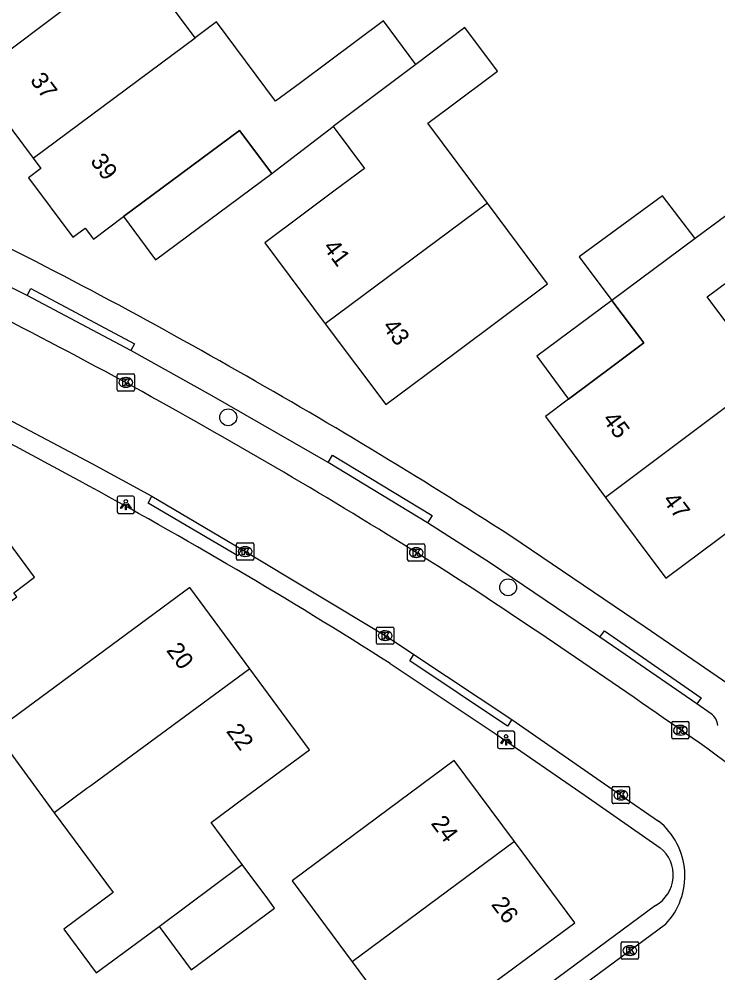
# Model space of a CAD drawing. Extents: x 163427 to 164190, y 380331 to 381641.
# Drawn here: x 163710.7 to 163751.2, y 381384.4 to 381439.7 of the extents above; entities that cross this region are included whole.
import ezdxf

# ---------------------------------------------------------------- set-up
doc = ezdxf.new("R2010")
doc.units = 0
for name, color, linetype in [('IMGEO_Boom', 7, 'Continuous'), ('IMGEO_Kolk', 7, 'Continuous'), ('IMGEO_Lichtpunt', 7, 'Continuous'), ('IMGEO_Pand', 7, 'Continuous'), ('IMGEO_Pand_nummerreeks', 7, 'Continuous'), ('IMGEO_Pand_overbouw', 7, 'Continuous'), ('IMGEO_Rijbaan_lokaal_open', 7, 'Continuous'), ('IMGEO_Voetpad_open', 7, 'Continuous')]:
    doc.layers.add(name, color=color, linetype=linetype)

msp = doc.modelspace()

# ---------------------------------------------------------------- linework, layer by layer
at = {"layer": 'IMGEO_Boom'}
for centre in [(163722.825, 381416.602), (163739.041, 381406.75)]:
    msp.add_circle(centre, 0.489, dxfattribs=at)
at = {"layer": 'IMGEO_Kolk'}
for p, q in [((163716.388, 381418.199), (163716.388, 381419.051)), ((163716.463, 381419.125), (163717.315, 381419.125)), ((163716.876, 381418.905), (163716.901, 381418.905)), ((163717.389, 381419.051), (163717.389, 381418.199)), ((163716.899, 381418.345), (163716.874, 381418.345)), ((163717.315, 381418.125), (163716.463, 381418.125)), ((163723.306, 381408.397), (163723.306, 381409.249)), ((163723.381, 381409.323), (163724.233, 381409.323)), ((163723.794, 381409.103), (163723.819, 381409.103)), ((163724.307, 381409.249), (163724.307, 381408.397)), ((163733.219, 381408.336), (163733.219, 381409.188)), ((163733.294, 381409.262), (163734.146, 381409.262)), ((163733.707, 381409.042), (163733.732, 381409.042)), ((163734.22, 381409.188), (163734.22, 381408.336)), ((163724.233, 381408.323), (163723.381, 381408.323)), ((163723.817, 381408.543), (163723.792, 381408.543)), ((163734.146, 381408.262), (163733.294, 381408.262)), ((163733.73, 381408.482), (163733.705, 381408.482)), ((163731.418, 381403.523), (163731.418, 381404.375)), ((163731.493, 381404.449), (163732.345, 381404.449)), ((163732.419, 381404.375), (163732.419, 381403.523)), ((163731.906, 381404.229), (163731.931, 381404.229)), ((163732.345, 381403.449), (163731.493, 381403.449)), ((163731.929, 381403.669), (163731.904, 381403.669)), ((163748.521, 381398.045), (163748.521, 381398.897)), ((163748.596, 381398.971), (163749.448, 381398.971)), ((163749.522, 381398.897), (163749.522, 381398.045)), ((163749.009, 381398.751), (163749.034, 381398.751)), ((163749.448, 381397.971), (163748.596, 381397.971)), ((163749.032, 381398.191), (163749.007, 381398.191)), ((163745.075, 381394.286), (163745.075, 381395.138)), ((163745.15, 381395.212), (163746.002, 381395.212)), ((163745.563, 381394.992), (163745.588, 381394.992)), ((163746.076, 381395.138), (163746.076, 381394.286)), ((163745.586, 381394.432), (163745.561, 381394.432)), ((163746.002, 381394.212), (163745.15, 381394.212)), ((163745.669, 381386.198), (163746.521, 381386.198)), ((163745.594, 381385.272), (163745.594, 381386.124)), ((163746.082, 381385.978), (163746.107, 381385.978)), ((163746.595, 381386.124), (163746.595, 381385.272)), ((163746.521, 381385.198), (163745.669, 381385.198)), ((163746.105, 381385.418), (163746.08, 381385.418))]:
    msp.add_line(p, q, dxfattribs=at)
for points in [[(163716.388, 381418.199), (163716.388, 381419.051)], [(163716.463, 381419.125), (163717.315, 381419.125)], [(163716.709, 381418.825), (163716.832, 381418.825), (163716.832, 381418.674), (163716.962, 381418.825), (163717.126, 381418.825), (163716.98, 381418.674), (163717.133, 381418.425), (163716.981, 381418.425), (163716.896, 381418.589), (163716.832, 381418.522), (163716.832, 381418.425), (163716.709, 381418.425), (163716.709, 381418.825)], [(163717.389, 381419.051), (163717.389, 381418.199)], [(163717.315, 381418.125), (163716.463, 381418.125)], [(163723.306, 381408.397), (163723.306, 381409.249)], [(163723.381, 381409.323), (163724.233, 381409.323)], [(163723.627, 381409.023), (163723.75, 381409.023), (163723.75, 381408.872), (163723.88, 381409.023), (163724.044, 381409.023), (163723.898, 381408.872), (163724.051, 381408.623), (163723.899, 381408.623), (163723.814, 381408.787), (163723.75, 381408.72), (163723.75, 381408.623), (163723.627, 381408.623), (163723.627, 381409.023)], [(163724.307, 381409.249), (163724.307, 381408.397)], [(163733.219, 381408.336), (163733.219, 381409.188)], [(163733.294, 381409.262), (163734.146, 381409.262)], [(163733.54, 381408.962), (163733.663, 381408.962), (163733.663, 381408.811), (163733.793, 381408.962), (163733.957, 381408.962), (163733.811, 381408.811), (163733.964, 381408.562), (163733.812, 381408.562), (163733.727, 381408.726), (163733.663, 381408.659), (163733.663, 381408.562), (163733.54, 381408.562), (163733.54, 381408.962)], [(163734.22, 381409.188), (163734.22, 381408.336)], [(163724.233, 381408.323), (163723.381, 381408.323)], [(163734.146, 381408.262), (163733.294, 381408.262)], [(163731.418, 381403.523), (163731.418, 381404.375)], [(163731.493, 381404.449), (163732.345, 381404.449)], [(163732.419, 381404.375), (163732.419, 381403.523)], [(163731.739, 381404.149), (163731.862, 381404.149), (163731.862, 381403.998), (163731.992, 381404.149), (163732.156, 381404.149), (163732.01, 381403.998), (163732.163, 381403.749), (163732.011, 381403.749), (163731.926, 381403.913), (163731.862, 381403.846), (163731.862, 381403.749), (163731.739, 381403.749), (163731.739, 381404.149)], [(163732.345, 381403.449), (163731.493, 381403.449)], [(163748.521, 381398.045), (163748.521, 381398.897)], [(163748.596, 381398.971), (163749.448, 381398.971)], [(163749.522, 381398.897), (163749.522, 381398.045)], [(163748.842, 381398.671), (163748.965, 381398.671), (163748.965, 381398.52), (163749.095, 381398.671), (163749.259, 381398.671), (163749.113, 381398.52), (163749.266, 381398.271), (163749.114, 381398.271), (163749.029, 381398.435), (163748.965, 381398.368), (163748.965, 381398.271), (163748.842, 381398.271), (163748.842, 381398.671)], [(163749.448, 381397.971), (163748.596, 381397.971)], [(163745.075, 381394.286), (163745.075, 381395.138)], [(163745.15, 381395.212), (163746.002, 381395.212)], [(163746.076, 381395.138), (163746.076, 381394.286)], [(163745.396, 381394.912), (163745.519, 381394.912), (163745.519, 381394.761), (163745.649, 381394.912), (163745.813, 381394.912), (163745.667, 381394.761), (163745.82, 381394.512), (163745.668, 381394.512), (163745.583, 381394.676), (163745.519, 381394.609), (163745.519, 381394.512), (163745.396, 381394.512), (163745.396, 381394.912)], [(163746.002, 381394.212), (163745.15, 381394.212)], [(163745.669, 381386.198), (163746.521, 381386.198)], [(163745.594, 381385.272), (163745.594, 381386.124)], [(163745.915, 381385.898), (163746.038, 381385.898), (163746.038, 381385.747), (163746.168, 381385.898), (163746.332, 381385.898), (163746.186, 381385.747), (163746.339, 381385.498), (163746.187, 381385.498), (163746.102, 381385.662), (163746.038, 381385.595), (163746.038, 381385.498), (163745.915, 381385.498), (163745.915, 381385.898)], [(163746.595, 381386.124), (163746.595, 381385.272)], [(163746.521, 381385.198), (163745.669, 381385.198)]]:
    msp.add_lwpolyline(points, dxfattribs=at)
for centre, start, end in [((163716.465, 381419.049), 91.552, 178.448), ((163716.465, 381419.049), 91.552, 178.448), ((163717.313, 381419.049), 1.552, 88.448), ((163717.313, 381419.049), 1.552, 88.448), ((163716.465, 381418.201), 181.552, 268.448), ((163716.465, 381418.201), 181.552, 268.448), ((163717.313, 381418.201), 271.552, 358.448), ((163717.313, 381418.201), 271.552, 358.448), ((163723.383, 381409.247), 91.552, 178.448), ((163723.383, 381409.247), 91.552, 178.448), ((163724.231, 381409.247), 1.552, 88.448), ((163724.231, 381409.247), 1.552, 88.448), ((163733.296, 381409.186), 91.552, 178.448), ((163733.296, 381409.186), 91.552, 178.448), ((163734.144, 381409.186), 1.552, 88.448), ((163734.144, 381409.186), 1.552, 88.448), ((163723.383, 381408.399), 181.552, 268.448), ((163723.383, 381408.399), 181.552, 268.448), ((163724.231, 381408.399), 271.552, 358.448), ((163724.231, 381408.399), 271.552, 358.448), ((163733.296, 381408.338), 181.552, 268.448), ((163733.296, 381408.338), 181.552, 268.448), ((163734.144, 381408.338), 271.552, 358.448), ((163734.144, 381408.338), 271.552, 358.448), ((163731.495, 381404.373), 91.552, 178.448), ((163731.495, 381404.373), 91.552, 178.448), ((163732.343, 381404.373), 1.552, 88.448), ((163732.343, 381404.373), 1.552, 88.448), ((163731.495, 381403.525), 181.552, 268.448), ((163731.495, 381403.525), 181.552, 268.448), ((163732.343, 381403.525), 271.552, 358.448), ((163732.343, 381403.525), 271.552, 358.448), ((163748.598, 381398.895), 91.552, 178.448), ((163748.598, 381398.895), 91.552, 178.448), ((163749.446, 381398.895), 1.552, 88.448), ((163749.446, 381398.895), 1.552, 88.448), ((163748.598, 381398.047), 181.552, 268.448), ((163748.598, 381398.047), 181.552, 268.448), ((163749.446, 381398.047), 271.552, 358.448), ((163749.446, 381398.047), 271.552, 358.448), ((163745.152, 381395.136), 91.552, 178.448), ((163745.152, 381395.136), 91.552, 178.448), ((163746, 381395.136), 1.552, 88.448), ((163746, 381395.136), 1.552, 88.448), ((163745.152, 381394.288), 181.552, 268.448), ((163745.152, 381394.288), 181.552, 268.448), ((163746, 381394.288), 271.552, 358.448), ((163746, 381394.288), 271.552, 358.448), ((163745.671, 381386.122), 91.552, 178.448), ((163745.671, 381386.122), 91.552, 178.448), ((163746.519, 381386.122), 1.552, 88.448), ((163746.519, 381386.122), 1.552, 88.448), ((163745.671, 381385.274), 181.552, 268.448), ((163745.671, 381385.274), 181.552, 268.448), ((163746.519, 381385.274), 271.552, 358.448), ((163746.519, 381385.274), 271.552, 358.448)]:
    msp.add_arc(centre, 0.0765, start, end, dxfattribs=at)
for centre, major_axis, ratio, start_param, end_param in [((163716.875, 381418.625), (-0.387, 0.002), 0.722429, 4.712389, 7.853982), ((163716.9, 381418.625), (-0.39, 0.002), 0.717154, 1.570796, 4.712389), ((163723.793, 381408.823), (-0.387, 0.002), 0.722429, 4.712389, 7.853982), ((163723.818, 381408.823), (-0.39, 0.002), 0.717154, 1.570796, 4.712389), ((163733.706, 381408.762), (-0.387, 0.002), 0.722429, 4.712389, 7.853982), ((163733.731, 381408.762), (-0.39, 0.002), 0.717154, 1.570796, 4.712389), ((163731.905, 381403.949), (-0.387, 0.002), 0.722429, 4.712389, 7.853982), ((163731.93, 381403.949), (-0.39, 0.002), 0.717154, 1.570796, 4.712389), ((163749.008, 381398.471), (-0.387, 0.002), 0.722429, 4.712389, 7.853982), ((163749.033, 381398.471), (-0.39, 0.002), 0.717154, 1.570796, 4.712389), ((163745.562, 381394.712), (-0.387, 0.002), 0.722429, 4.712389, 7.853982), ((163745.587, 381394.712), (-0.39, 0.002), 0.717154, 1.570796, 4.712389), ((163746.081, 381385.698), (-0.387, 0.002), 0.722429, 4.712389, 7.853982), ((163746.106, 381385.698), (-0.39, 0.002), 0.717154, 1.570796, 4.712389)]:
    msp.add_ellipse(centre, major_axis=major_axis, ratio=ratio, start_param=start_param, end_param=end_param, dxfattribs=at)
at = {"layer": 'IMGEO_Lichtpunt'}
for p, q in [((163716.391, 381411.937), (163716.391, 381411.13)), ((163716.391, 381411.937), (163716.391, 381411.13)), ((163717.293, 381412.032), (163716.485, 381412.032)), ((163717.293, 381412.032), (163716.485, 381412.032)), ((163717.387, 381411.13), (163717.387, 381411.937)), ((163717.387, 381411.13), (163717.387, 381411.937)), ((163716.485, 381411.036), (163717.293, 381411.036)), ((163716.485, 381411.036), (163717.293, 381411.036)), ((163738.425, 381398.314), (163738.425, 381397.507)), ((163738.425, 381398.314), (163738.425, 381397.507)), ((163739.327, 381398.409), (163738.519, 381398.409)), ((163739.327, 381398.409), (163738.519, 381398.409)), ((163739.421, 381397.507), (163739.421, 381398.314)), ((163739.421, 381397.507), (163739.421, 381398.314)), ((163738.519, 381397.413), (163739.327, 381397.413)), ((163738.519, 381397.413), (163739.327, 381397.413))]:
    msp.add_line(p, q, dxfattribs=at)
for points in [[(163716.765, 381411.601), (163716.804, 381411.573), (163716.616, 381411.311), (163716.578, 381411.338), (163716.765, 381411.601)], [(163716.977, 381411.573), (163717.015, 381411.6), (163717.202, 381411.338), (163717.163, 381411.31), (163716.977, 381411.573)], [(163716.867, 381411.553), (163716.914, 381411.553), (163716.914, 381411.231), (163716.867, 381411.231), (163716.867, 381411.553)], [(163738.799, 381397.978), (163738.838, 381397.95), (163738.65, 381397.688), (163738.612, 381397.715), (163738.799, 381397.978)], [(163738.901, 381397.93), (163738.948, 381397.93), (163738.948, 381397.608), (163738.901, 381397.608), (163738.901, 381397.93)], [(163739.011, 381397.95), (163739.049, 381397.977), (163739.236, 381397.715), (163739.197, 381397.687), (163739.011, 381397.95)]]:
    msp.add_lwpolyline(points, dxfattribs=at)
for centre in [(163716.89, 381411.735), (163738.924, 381398.112)]:
    msp.add_circle(centre, 0.0994, dxfattribs=at)
for centre, start, end in [((163716.485, 381411.937), 90, 180), ((163716.485, 381411.937), 90, 180), ((163717.293, 381411.937), 0, 90), ((163717.293, 381411.937), 0, 90), ((163716.485, 381411.13), 180, 270), ((163716.485, 381411.13), 180, 270), ((163717.293, 381411.13), 270, 0), ((163717.293, 381411.13), 270, 360), ((163738.519, 381398.314), 90, 180), ((163738.519, 381398.314), 90, 180), ((163739.327, 381398.314), 0, 90), ((163739.327, 381398.314), 0, 90), ((163738.519, 381397.507), 180, 270), ((163738.519, 381397.507), 180, 270), ((163739.327, 381397.507), 270, 0), ((163739.327, 381397.507), 270, 360)]:
    msp.add_arc(centre, 0.0946, start, end, dxfattribs=at)
at = {"layer": 'IMGEO_Pand'}
for points in [[(163720.904, 381438.598), (163717.475, 381443.209), (163718.598, 381444.044), (163719.063, 381443.418), (163721.888, 381445.514), (163719.518, 381448.708), (163716.69, 381446.61), (163715.884, 381446.012), (163711.87, 381443.03), (163713.74, 381440.56), (163708.832, 381436.898), (163708.03, 381436.3), (163711.517, 381431.619)], [(163733.697, 381437.058), (163731.82, 381439.58), (163727.009, 381435.994), (163725.571, 381434.922), (163722.14, 381439.525), (163720.904, 381438.598)], [(163737.844, 381429.013), (163734.392, 381433.644), (163735.58, 381434.529), (163738.429, 381436.662), (163736.539, 381439.186), (163733.697, 381437.058)], [(163711.517, 381431.619), (163720.904, 381438.598)], [(163733.697, 381437.058), (163728.895, 381433.463)], [(163711.517, 381431.619), (163711.965, 381431.018), (163711.243, 381430.48), (163713.81, 381427.034), (163714.532, 381427.572), (163715.01, 381426.93), (163716.759, 381428.231), (163723.484, 381433.231), (163725.34, 381430.735), (163728.895, 381433.463)], [(163728.895, 381433.463), (163730.718, 381431.018), (163728.949, 381429.699), (163727.089, 381428.312), (163724.94, 381426.71), (163728.442, 381422.029)], [(163749.878, 381426.957), (163747.99, 381429.44), (163743.158, 381425.905), (163745.057, 381423.374)], [(163728.442, 381422.029), (163731.95, 381417.34), (163735.959, 381420.329), (163741.332, 381424.334), (163737.844, 381429.013)], [(163737.844, 381429.013), (163728.442, 381422.029)], [(163754.028, 381418.967), (163750.567, 381423.579), (163751.764, 381424.477), (163753.964, 381426.112), (163752.106, 381428.613), (163749.878, 381426.957)], [(163749.878, 381426.957), (163745.057, 381423.374)], [(163745.057, 381423.374), (163746.896, 381420.924), (163745.2, 381419.651), (163742.547, 381417.66), (163741.2, 381416.65), (163744.69, 381411.964)], [(163754.028, 381418.967), (163744.69, 381411.964)], [(163744.69, 381411.964), (163748.18, 381407.28), (163752.192, 381410.265), (163757.56, 381414.26), (163761.049, 381416.878), (163759.627, 381418.774), (163758.271, 381418.715), (163755.672, 381416.777), (163754.028, 381418.967)], [(163706.678, 381399.52), (163704.865, 381401.969), (163706.556, 381403.221), (163710.574, 381406.195), (163710.396, 381406.436), (163711.601, 381407.329), (163709.102, 381410.704), (163707.897, 381409.812), (163707.097, 381410.893)], [(163724.066, 381402.034), (163720.59, 381406.73), (163711.15, 381399.77), (163709.279, 381398.391), (163712.745, 381393.69)], [(163724.066, 381402.034), (163714.854, 381395.254), (163714.626, 381395.086), (163712.745, 381393.69)], [(163723.639, 381390.678), (163721.833, 381393.118), (163723.52, 381394.367), (163727.539, 381397.341), (163724.066, 381402.034)], [(163739.402, 381392.014), (163735.91, 381396.71), (163730.808, 381392.923), (163726.52, 381389.74), (163730.005, 381385.05)], [(163712.745, 381393.69), (163716.157, 381389.062), (163714.041, 381387.49), (163713.298, 381386.938), (163715.178, 381384.403), (163718.812, 381387.098)], [(163739.402, 381392.014), (163730.005, 381385.05)], [(163730.005, 381385.05), (163733.49, 381380.36), (163742.9, 381387.31), (163739.402, 381392.014)], [(163718.812, 381387.098), (163723.639, 381390.678)], [(163718.812, 381387.098), (163720.68, 381384.58), (163725.51, 381388.15), (163725.109, 381388.692), (163723.639, 381390.678)]]:
    msp.add_lwpolyline(points, dxfattribs=at)
at = {"layer": 'IMGEO_Pand_overbouw'}
for points in [[(163716.759, 381428.231), (163718.615, 381425.735), (163725.34, 381430.735), (163723.484, 381433.231)], [(163746.896, 381420.924), (163745.057, 381423.374), (163740.704, 381420.139), (163742.547, 381417.66), (163745.2, 381419.651)]]:
    msp.add_lwpolyline(points, close=True, dxfattribs=at)
at = {"layer": 'IMGEO_Rijbaan_lokaal_open'}
for points in [[(163707.011, 381418.104), (163714.91, 381413.923), (163718.401, 381412.028)], [(163718.401, 381412.028), (163723.593, 381408.953)], [(163723.593, 381408.953), (163731.916, 381403.95), (163732.751, 381403.408), (163733.581, 381402.861)], [(163733.581, 381402.861), (163739.262, 381399.081)], [(163739.262, 381399.081), (163745.573, 381394.713), (163747.757, 381393.202)], [(163752, 381396.348), (163750.565, 381397.42)], [(163748.158, 381387.217), (163724.22, 381369.527), (163719.347, 381365.925), (163709.45, 381358.635)]]:
    msp.add_lwpolyline(points, dxfattribs=at)
for centre, radius, start, end in [((163574.992, 381158.74), 296.082, 60.45286, 64.20331), ((163572.105, 381151.181), 304.084, 57.16919, 60.68189), ((163391.89, 380886.175), 624.515, 54.947587, 56.457742), ((163745.209, 381390.025), 4.073, 316.4038, 51.2624)]:
    msp.add_arc(centre, radius, start, end, dxfattribs=at)
at = {"layer": 'IMGEO_Voetpad_open'}
for points in [[(163711.17, 381423.661), (163704.786, 381426.841), (163702.185, 381428.093)], [(163711.17, 381423.661), (163711.394, 381424.063), (163717.399, 381420.855), (163717.18, 381420.475)], [(163717.18, 381420.475), (163711.17, 381423.661)], [(163728.612, 381413.989), (163721.863, 381417.859), (163717.18, 381420.475)], [(163728.612, 381413.989), (163728.867, 381414.402), (163734.639, 381410.903), (163734.377, 381410.478)], [(163734.377, 381410.478), (163728.612, 381413.989)], [(163723.593, 381408.953), (163723.385, 381408.584), (163718.174, 381411.632), (163718.401, 381412.028)], [(163744.365, 381403.852), (163738.022, 381408.156), (163734.377, 381410.478)], [(163756.688, 381397.794), (163746.975, 381404.442), (163739.193, 381409.711)], [(163744.365, 381403.852), (163744.617, 381404.219), (163750.225, 381400.353), (163749.98, 381399.998)], [(163749.98, 381399.998), (163745.828, 381402.859), (163744.365, 381403.852)], [(163739.262, 381399.081), (163739.014, 381398.709), (163733.349, 381402.487), (163733.581, 381402.861)], [(163732.205, 381402.336), (163738.345, 381398.241), (163743.505, 381394.694), (163747.844, 381391.661)], [(163750.813, 381399.424), (163749.98, 381399.998)], [(163747.579, 381388.314), (163708.373, 381359.322)]]:
    msp.add_lwpolyline(points, dxfattribs=at)
for centre, radius, start, end in [((163587.573, 381182.991), 272.527, 60.23739, 64.31408), ((163560.918, 381132.308), 319.749, 61.35495, 65.31551), ((163566.802, 381142.473), 318.017, 57.1746, 60.61257), ((163568.911, 381145.18), 304.622, 57.58447, 61.51364), ((163750.206, 381398.631), 0.999, 6.7513, 52.574), ((163746.598, 381390.076), 2.017, 299.1188, 51.8272)]:
    msp.add_arc(centre, radius, start, end, dxfattribs=at)

# ---------------------------------------------------------------- texts
at = {"layer": 'IMGEO_Pand_nummerreeks'}
for s, rotation, p in [('37', 306.6863, (163711.303, 381436.126)), ('39', 306.6863, (163714.793, 381431.441)), ('41', 306.8013, (163728.283, 381426.449)), ('43', 306.8013, (163731.72, 381421.854)), ('45', 306.6863, (163744.473, 381416.476)), ('47', 306.6863, (163747.963, 381411.791)), ('20', 306.5087, (163719.2, 381403.093)), ('22', 306.5087, (163722.672, 381398.403)), ('24', 306.6351, (163734.532, 381393.066)), ('26', 306.6351, (163738.027, 381388.366))]:
    msp.add_text(s, height=1, rotation=rotation, dxfattribs=at).set_placement(p)

doc.saveas('drawing.dxf')
